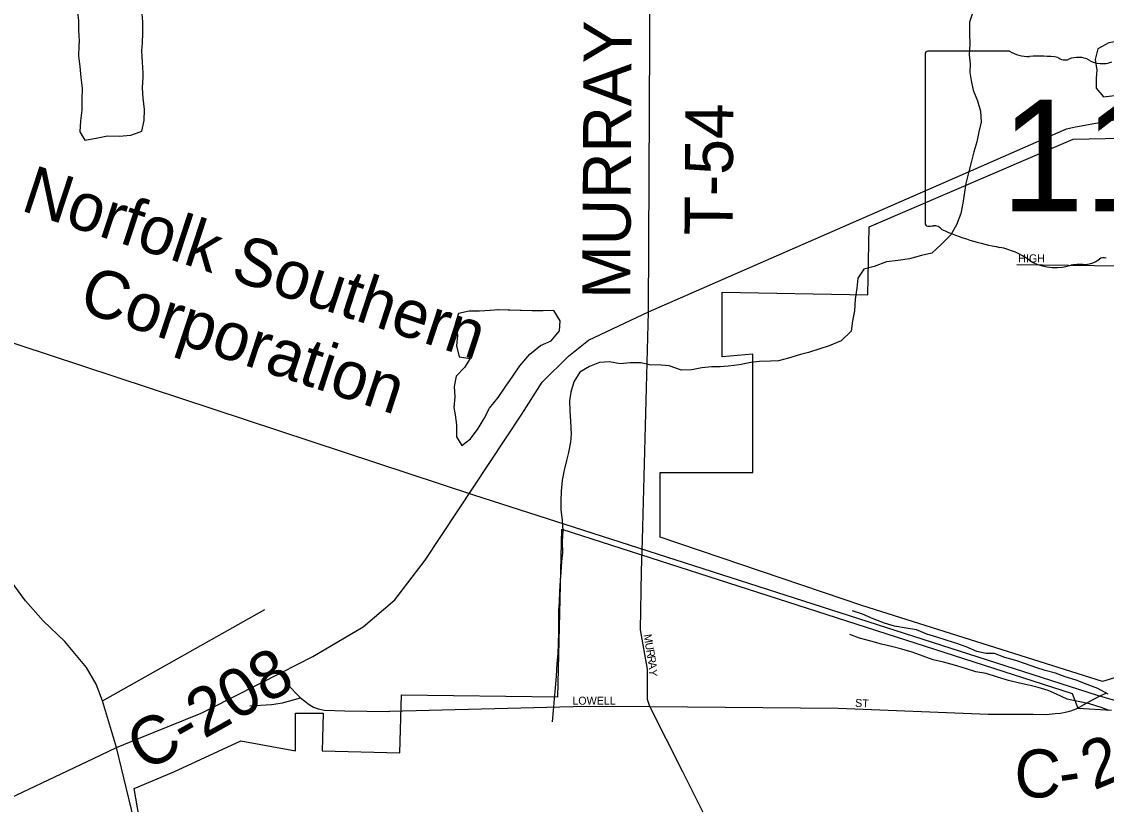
# Model space of a CAD drawing. Extents: x 1857828 to 2277390, y 930619 to 1324581.
# Drawn here: x 2060665 to 2067440, y 1229192 to 1234081 of the extents above; entities that cross this region are included whole.
import ezdxf

# ---------------------------------------------------------------- set-up
doc = ezdxf.new("R2010")
doc.units = 0
for name, color, linetype in [('GM_X_City_Street', 7, 'Continuous'), ('GM_X_City_Street_Text', 7, 'Continuous'), ('GM_X_Corporation', 7, 'Continuous'), ('GM_X_County_Road', 7, 'Continuous'), ('GM_X_County_Road_Text', 7, 'Continuous'), ('GM_X_Minor_Lake', 7, 'Continuous'), ('GM_X_Minor_River', 7, 'Continuous'), ('GM_X_Rail_Line', 7, 'Continuous'), ('GM_X_Rail_Line_Text', 7, 'Continuous'), ('GM_X_State_Location', 7, 'Continuous'), ('GM_X_State_Route', 7, 'Continuous'), ('GM_X_State_Shield', 7, 'Continuous'), ('GM_X_Township_Road', 7, 'Continuous'), ('GM_X_Township_Road_Text', 7, 'Continuous')]:
    doc.layers.add(name, color=color, linetype=linetype)

msp = doc.modelspace()

# ---------------------------------------------------------------- linework, layer by layer
at = {"layer": 'GM_X_City_Street'}
for points in [[(2066880.4, 1232565.4), (2067525.5, 1232557), (2068260.2, 1232547.5), (2068394.4, 1232545.8), (2068542.8, 1232543), (2068639, 1232543.8), (2068735.4, 1232534.5), (2068819.6, 1232529.2), (2068883.9, 1232521.7), (2068986.2, 1232518.5), (2069646.9, 1232518.7), (2070696, 1232543.9), (2071093.3, 1232548), (2072224.2, 1232537.2)], [(2065656.2, 1227270.8), (2065458, 1227819.9), (2065355.4, 1228107.4), (2065179.1, 1228584.5), (2065037.6, 1228891.8), (2064918.8, 1229145.2), (2064794.8, 1229394.6), (2064589.2, 1229803), (2064572.8, 1229847.8), (2064574.5, 1230036.8), (2064530.1, 1230283.1), (2064537, 1230647.9), (2064542.1, 1230843.4), (2064542.1, 1230845.1)], [(2062964.7, 1229773.5), (2064191.5, 1229805.9), (2064589.2, 1229803), (2065765, 1229792.3), (2066701.6, 1229756.4), (2066759.6, 1229756.4)]]:
    msp.add_lwpolyline(points, dxfattribs=at)
at = {"layer": 'GM_X_Corporation'}
for points in [[(2067594.4, 1230014.5), (2067415.5, 1229960.4), (2065918.3, 1230431.8), (2064653.7, 1230861.7), (2064653.7, 1231264.7), (2065231.7, 1231264.7), (2065231.7, 1232004.7), (2065040.4, 1231988), (2065040.4, 1232391), (2065951, 1232375.1), (2065957.9, 1232800.1), (2067232.9, 1233346.7), (2068136.1, 1233365.5)], [(2061409.7, 1229050.2), (2061367.1, 1229291.5), (2061615.5, 1229394.4), (2062034.2, 1229589.6), (2062375.3, 1229525.6), (2062375.8, 1229761.5), (2062546.9, 1229761.4), (2062541.2, 1229526.2), (2063027.6, 1229514.9), (2063037.3, 1229877.3), (2064012.7, 1229864.9), (2064038.8, 1230911.1), (2067226.3, 1229884.6), (2067262, 1229793.7), (2067471.3, 1229780.7)]]:
    msp.add_lwpolyline(points, dxfattribs=at)
at = {"layer": 'GM_X_County_Road'}
for points in [[(2061256.3, 1229547.5), (2061170.1, 1229839.2), (2061129.6, 1229943.7), (2061069.1, 1230047.3), (2060934.9, 1230208.6), (2060799.1, 1230339.6), (2060689.3, 1230464.5), (2060597.5, 1230589.4), (2060595.3, 1230593.6)], [(2061170.1, 1229839.2), (2062182.8, 1230410)], [(2062287.4, 1230016.3), (2062321.7, 1229945.7), (2062406, 1229857.2), (2062460.3, 1229816.9), (2062488.4, 1229798.7), (2062516.5, 1229788.6), (2062556.6, 1229780.5), (2062683.2, 1229776.2), (2062958.1, 1229773.3), (2062964.7, 1229773.5)], [(2062089.5, 1229808.7), (2062225.1, 1229816.1), (2062292.8, 1229825.6), (2062406, 1229857.2)], [(2066759.6, 1229756.4), (2066982.7, 1229756.3), (2067063.1, 1229754.2), (2067119.3, 1229760.1), (2067153.4, 1229762), (2067193.6, 1229770), (2067217.7, 1229776), (2067251.8, 1229788), (2067298, 1229814), (2067354.3, 1229846.1), (2067396.4, 1229868.1), (2067440.6, 1229888.1)], [(2061445, 1228773.3), (2061256.3, 1229547.5)]]:
    msp.add_lwpolyline(points, dxfattribs=at)
at = {"layer": 'GM_X_Minor_Lake'}
for points in [[(2061423.4, 1233736.9), (2061423.2, 1233761), (2061418.6, 1233829.2), (2061416, 1233899.6), (2061419.5, 1233949.8), (2061421, 1234010.1), (2061420.4, 1234080.4), (2061418, 1234130.6), (2061417.5, 1234192.9), (2061410.8, 1234265.2), (2061392.2, 1234333.3), (2061319.8, 1234350.9), (2061249.7, 1234328.4), (2061179.5, 1234313.8), (2061119.5, 1234297.3), (2061051.4, 1234276.8), (2061003.7, 1234220.2), (2061010.2, 1234156), (2061018.8, 1234089.7), (2061019.4, 1234029.5), (2061024, 1233961.2), (2061022.2, 1233931)], [(2061022.2, 1233931), (2061018.7, 1233868.7), (2061027.3, 1233802.5), (2061033.9, 1233732.2), (2061042.5, 1233666), (2061041.1, 1233595.6), (2061039.7, 1233529.3), (2061032.2, 1233463), (2061028.8, 1233392.6), (2061059.3, 1233340.6), (2061129.5, 1233353.1), (2061201.7, 1233367.7), (2061273.9, 1233366.2), (2061346.2, 1233372.7), (2061414.2, 1233397.3), (2061429.7, 1233463.7), (2061431.1, 1233532), (2061424.5, 1233604.3), (2061419.9, 1233668.5), (2061423.4, 1233736.9)], [(2067729.3, 1233960.4), (2067658.9, 1233966), (2067588.7, 1233961.5), (2067520.5, 1233959), (2067456.3, 1233948.6), (2067386.4, 1233911.9), (2067370.9, 1233845.5), (2067379.5, 1233779.3), (2067375.9, 1233729), (2067376.4, 1233666.7), (2067423.1, 1233612.8), (2067473.2, 1233619.2), (2067543.4, 1233627.7), (2067609.6, 1233632.1), (2067675.8, 1233632.6), (2067756.2, 1233623.1)], [(2063364.2, 1231670.6), (2063372.6, 1231626.5), (2063381.2, 1231562.2), (2063379.8, 1231487.9), (2063414.4, 1231433.9), (2063468.2, 1231476.4), (2063515.9, 1231541), (2063553.5, 1231603.6), (2063587.1, 1231668.1), (2063640.7, 1231734.8), (2063684.3, 1231799.3), (2063731.9, 1231868), (2063775.5, 1231932.6), (2063839.1, 1232005.3), (2063905, 1232058), (2063972.9, 1232088.6), (2064024.6, 1232151.2), (2064028.1, 1232213.5), (2063989.4, 1232277.6), (2063921.2, 1232275.1), (2063852.9, 1232274.6), (2063629.3, 1232281.9)], [(2063364.2, 1231670.6), (2063372.6, 1231626.5), (2063381.2, 1231562.2), (2063379.8, 1231487.9), (2063414.4, 1231433.9), (2063468.2, 1231476.4), (2063515.9, 1231541), (2063553.5, 1231603.6), (2063587.1, 1231668.1), (2063640.7, 1231734.8), (2063684.3, 1231799.3), (2063731.9, 1231868), (2063775.5, 1231932.6), (2063839.1, 1232005.3), (2063905, 1232058), (2063972.9, 1232088.6), (2064024.6, 1232151.2), (2064028.1, 1232213.5), (2063989.4, 1232277.6), (2063921.2, 1232275.1), (2063852.9, 1232274.6), (2063644.3, 1232281.4)], [(2063644.3, 1232281.4), (2063591.9, 1232276.9), (2063523.7, 1232272.4), (2063459.4, 1232274), (2063393.3, 1232259.5), (2063371.8, 1232191), (2063386.5, 1232122.8), (2063381, 1232056.5), (2063397.6, 1231988.3), (2063466, 1231976.7), (2063430.3, 1231922.2), (2063378.6, 1231867.6), (2063367.1, 1231803.2), (2063369.6, 1231738.9), (2063364.2, 1231670.6)], [(2063642.1, 1232281.2), (2063591.9, 1232276.9), (2063523.7, 1232272.4), (2063459.4, 1232274), (2063393.3, 1232259.5), (2063371.8, 1232191), (2063386.5, 1232122.8), (2063381, 1232056.5), (2063397.6, 1231988.3), (2063466, 1231976.7), (2063430.3, 1231922.2), (2063378.6, 1231867.6), (2063367.1, 1231803.2), (2063369.6, 1231738.9), (2063364.2, 1231670.6)]]:
    msp.add_lwpolyline(points, dxfattribs=at)
at = {"layer": 'GM_X_Minor_River'}
for points in [[(2066605.5, 1234141.7), (2066585.9, 1234079.3), (2066584.5, 1234008.9), (2066587.1, 1233940.6), (2066583.7, 1233874.3), (2066588.2, 1233818.1), (2066586.6, 1233763.8), (2066595.1, 1233713.7), (2066607.6, 1233653.5), (2066634.3, 1233587.4), (2066652.9, 1233523.2), (2066657.5, 1233452.9), (2066644, 1233392.5), (2066630.4, 1233330.2), (2066612.9, 1233267.8), (2066595.4, 1233201.3), (2066577.9, 1233136.9), (2066562.4, 1233070.5), (2066554.8, 1233016.2), (2066543.4, 1232947.8), (2066529.9, 1232883.5), (2066504.4, 1232813), (2066468.8, 1232750.4), (2066409, 1232689.8), (2066349.3, 1232635.1), (2066285.2, 1232620.6), (2066211.1, 1232600), (2066138.9, 1232589.5), (2066066.7, 1232581), (2065988.6, 1232552.3), (2065924.5, 1232535.8), (2065886.9, 1232479.3), (2065881.4, 1232417), (2065871.9, 1232348.6), (2065866.5, 1232276.2), (2065855, 1232211.9), (2065845.5, 1232147.5), (2065783.8, 1232086.8), (2065707.8, 1232056.2), (2065579.6, 1232015.1), (2065529.6, 1232002.7), (2065455.5, 1231980.1), (2065391.4, 1231963.6), (2065341.2, 1231961.3), (2065272.9, 1231958.8), (2065218.8, 1231952.4), (2065148.7, 1231937.9), (2065078.5, 1231929.3), (2065028.3, 1231925), (2064976.1, 1231924.6), (2064913.9, 1231918.2), (2064849.8, 1231905.7), (2064785.6, 1231905.3), (2064709.1, 1231930.9), (2064658.8, 1231936.6), (2064586.5, 1231938.1), (2064534.2, 1231949.8), (2064466, 1231951.3), (2064403.8, 1231944.9), (2064335.4, 1231956.4), (2064273.2, 1231952), (2064211.2, 1231927.5), (2064151.3, 1231892.9), (2064113.7, 1231832.4), (2064094.1, 1231768), (2064086.6, 1231713.7), (2064089.1, 1231649.4), (2064093.7, 1231585.1), (2064096.4, 1231504.8), (2064092.8, 1231454.5), (2064079.3, 1231390.1), (2064067.7, 1231339.8), (2064054.1, 1231279.5), (2064040.6, 1231217.1), (2064035.2, 1231148.8), (2064031.7, 1231088.5), (2064032.1, 1231034.2)], [(2064032.1, 1231034.2), (2064040.7, 1230966), (2064045.3, 1230903.7), (2064039.8, 1230833.4), (2064042.5, 1230763.1), (2064036.9, 1230708.8), (2064031.4, 1230640.4), (2064027.9, 1230590.2), (2064024.4, 1230523.9), (2064021, 1230455.5), (2064017.4, 1230403.3), (2064018.6, 1230266.6), (2064015.1, 1230198.3), (2064013.7, 1230132), (2064008.2, 1230071.7), (2064002.8, 1229993.3), (2063997.4, 1229920.9), (2063978.5, 1229706.7)], [(2067450.8, 1229880.1), (2067386.2, 1229915.8), (2067319.8, 1229941.5), (2067251.3, 1229967.1), (2067182.8, 1229988.8), (2067122.4, 1230012.4), (2067058, 1230028.1), (2066999.7, 1230047.8), (2066935.2, 1230069.4), (2066874.8, 1230091.1), (2066806.4, 1230108.8), (2066742, 1230134.4), (2066689.8, 1230134.1), (2066631.4, 1230147.7), (2066564.9, 1230175.4), (2066500.5, 1230199.1), (2066446.1, 1230216.8), (2066381.7, 1230236.5), (2066319.3, 1230256.1), (2066254.9, 1230281.8), (2066188.5, 1230293.4), (2066116.1, 1230305), (2066053.7, 1230324.6), (2065983.3, 1230350.3), (2065916.8, 1230380), (2065854.3, 1230401.6)], [(2067457.7, 1229777.6), (2067407.3, 1229797.4), (2067334.8, 1229821), (2067264.5, 1229834.6), (2067194.1, 1229850.2), (2067127.6, 1229879.9), (2067077.2, 1229903.6), (2067014.8, 1229921.3), (2066964.5, 1229935), (2066898.1, 1229948.6), (2066829.7, 1229966.3), (2066759.3, 1229985.9), (2066688.8, 1230009.5), (2066624.5, 1230021.1), (2066560.1, 1230040.8), (2066491.6, 1230062.4), (2066423.2, 1230080), (2066358.8, 1230095.7), (2066296.4, 1230117.3), (2066227.9, 1230143), (2066161.5, 1230162.6), (2066097.1, 1230178.3), (2066034.8, 1230193.9), (2065968.4, 1230211.6), (2065898, 1230231.2), (2065837.5, 1230252.9)]]:
    msp.add_lwpolyline(points, dxfattribs=at)
at = {"layer": 'GM_X_Rail_Line'}
msp.add_lwpolyline([(2052723.1, 1234693.3), (2055931.2, 1233640.3), (2060032, 1232265.8), (2063486.2, 1231125.4), (2067382.8, 1229874.4), (2069501.4, 1229256.3), (2071000.9, 1228820.3)], dxfattribs=at)
at = {"layer": 'GM_X_State_Route'}
for points in [[(2067248.1, 1233423.8), (2067500.3, 1233471.4), (2068115.3, 1233477.4), (2068142.7, 1233477.8)], [(2061847.6, 1229793.8), (2062287.4, 1230016.3), (2062484, 1230115.7), (2062797.3, 1230301.4), (2062995.5, 1230469.9), (2063184.6, 1230718.6), (2063788.6, 1231630.4), (2063914.9, 1231830), (2064081.2, 1231991.9), (2064205.4, 1232092.5), (2064579.3, 1232269.9), (2066660.2, 1233178.5), (2067190.1, 1233412.8), (2067248.1, 1233423.8)], [(2061393.3, 1229603.1), (2061786.6, 1229762.9), (2061847.6, 1229793.8)], [(2061113.1, 1229479.7), (2061256.3, 1229547.5), (2061393.3, 1229603.1)], [(2053616.3, 1227017.1), (2053840.5, 1227043.3), (2054200.8, 1227078.1), (2054604.3, 1227064.6), (2055060, 1227094.6), (2056154.3, 1227283.1), (2056584.9, 1227430.5), (2057069.6, 1227640.8), (2057696.8, 1227931.1), (2060426.6, 1229154.7), (2061113.1, 1229479.7)]]:
    msp.add_lwpolyline(points, dxfattribs=at)
at = {"layer": 'GM_X_State_Shield'}
for p, q in [((2066308.4, 1233879.5), (2066308.4, 1232822.9)), ((2066835.1, 1233897.7), (2066325.5, 1233897.7))]:
    msp.add_line(p, q, dxfattribs=at)
for centre, major_axis, start_param, end_param in [((2066328.3, 1233881.8), (20.2, 0), 1.712693, 3.28349), ((2066956.5, 1234020.4), (195.5, 0), 4.042523, 4.731795), ((2067021.3, 1233304.5), (702, 0), 1.404758, 1.657858), ((2067180.7, 1233887.3), (56.4, 0), 3.836095, 5.185415), ((2067263.5, 1233765.1), (117.3, 0), 0.950623, 2.079405), ((2067414.9, 1233932.6), (141.1, 0), 4.081561, 5.145723), ((2066328.5, 1232820.6), (20.3, 0), 3.00124, 4.508301), ((2066331.6, 1232928.7), (155.2, 0), 4.665946, 4.897461), ((2066363.3, 1232761.9), (56, 0), 0.519207, 1.627899), ((2067069.9, 1233711.3), (1332.7, 0), 4.195997, 4.488961), ((2066672.6, 1232348.2), (417, 0), 0.823519, 1.323587), ((2067123.6, 1232756.7), (264.6, 0), 4.026481, 4.996735), ((2067276.5, 1232391.4), (217.4, 0), 1.495662, 1.94098), ((2067295.8, 1232677.6), (141, 0), 4.691044, 5.507374), ((2067423.3, 1232575.2), (39.7, 0), 1.147584, 2.315152)]:
    msp.add_ellipse(centre, major_axis=major_axis, ratio=0.8, start_param=start_param, end_param=end_param, dxfattribs=at)
at = {"layer": 'GM_X_Township_Road'}
msp.add_lwpolyline([(2064542.1, 1230845.1), (2064579.3, 1232269.9), (2064595.3, 1235226.3), (2064602.5, 1236609.8), (2064613.9, 1237195.4), (2064624, 1237707.4), (2064641.7, 1238450.1), (2064647.1, 1238637), (2064649.1, 1238699.2), (2064655.1, 1238733.4), (2064663.2, 1238765.5), (2064681.3, 1238795.6), (2064701.3, 1238811.7), (2064725.5, 1238819.7), (2064759.6, 1238821.6), (2064803.7, 1238823.5), (2064845.9, 1238825.5), (2064885.1, 1239760.5), (2064900.7, 1240132.6), (2064912.5, 1240969.7), (2064922.9, 1241657.2), (2064941.9, 1242204.8)], dxfattribs=at)

# ---------------------------------------------------------------- texts
at = {"layer": 'GM_X_City_Street_Text'}
for s, rotation, p in [('HIGH', 0.00001, (2066889.5, 1232578.1)), ('M', 279.40245, (2064549.2, 1230251.5)), ('U', 279.39764, (2064557.8, 1230199.4)), ('R', 279.40128, (2064565, 1230156)), ('R', 279.39048, (2064571.5, 1230116.9)), ('A', 277.52097, (2064577.9, 1230078.3)), ('Y', 271.29004, (2064583.5, 1230036.1)), ('LOWELL', 0.00001, (2064104.3, 1229814.9)), ('ST', 356.39815, (2065869.3, 1229801.7))]:
    msp.add_text(s, height=50, rotation=rotation, dxfattribs=at).set_placement(p)
at = {"layer": 'GM_X_County_Road_Text'}
for s, rotation, p in [('C-208', 29.40405, (2061434.2, 1229391)), ('2', 22.63455, (2067361.6, 1229277.7)), ('C', 359.68777, (2066865.4, 1229236)), ('-', 8.33524, (2067161.1, 1229238.1))]:
    msp.add_text(s, height=300, rotation=rotation, dxfattribs=at).set_placement(p)
at = {"layer": 'GM_X_Rail_Line_Text'}
for s, rotation, p in [('Norfolk Southern', 341.79733, (2060651, 1232905.1)), ('Corporation', 341.76753, (2061010.4, 1232279.6))]:
    msp.add_text(s, height=299, rotation=rotation, dxfattribs=at).set_placement(p)
at = {"layer": 'GM_X_State_Location'}
for s in ['s', 'r']:
    msp.add_text(s, height=1, dxfattribs=at).set_placement((2067158.9, 1233281))
msp.add_text('113', height=1, rotation=0.00001, dxfattribs=at).set_placement((2066805.9, 1233208.2))
at = {"layer": 'GM_X_State_Shield'}
msp.add_text('113', height=696.1, dxfattribs=at).set_placement((2066782.7, 1232897.4))
at = {"layer": 'GM_X_Township_Road_Text'}
for s, rotation, p in [('MURRAY', 89.68708, (2064465.8, 1232349.3)), ('T-54', 89.64651, (2065104.6, 1232745.9))]:
    msp.add_text(s, height=300, rotation=rotation, dxfattribs=at).set_placement(p)

doc.saveas('drawing.dxf')
